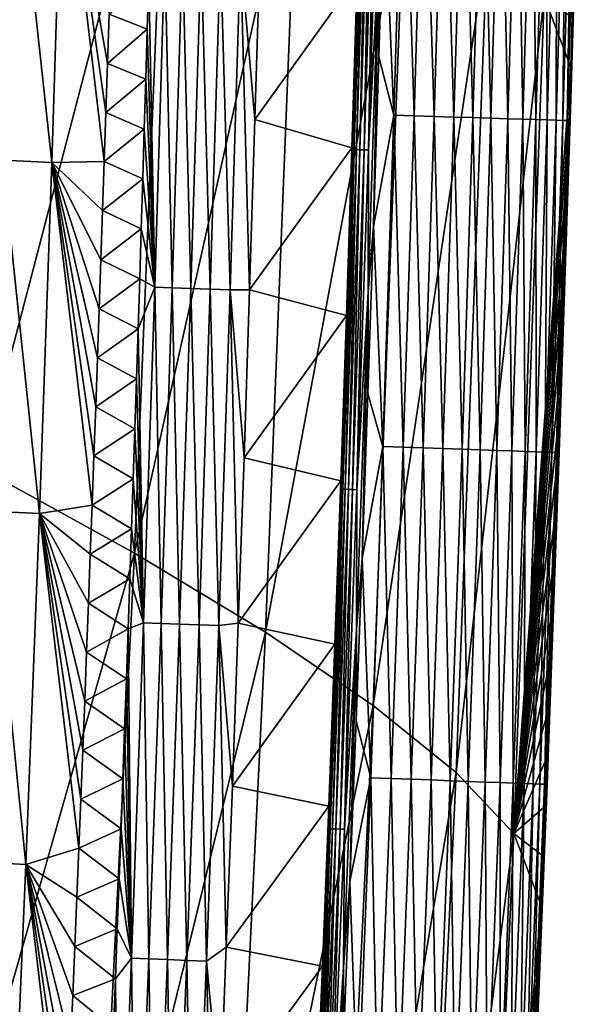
# Model space of a CAD drawing. Header units: millimetres. Extents: x -300 to 300, y -500 to 500.
# Tile 523 of 656: x 286 to 299, y -129 to -106. Entities that reach past the tile are written whole.
import ezdxf

# ---------------------------------------------------------------- set-up
doc = ezdxf.new("R2010")
doc.units = ezdxf.units.MM
doc.header["$LTSCALE"] = 81.481481
for name, color, linetype in [('19', 7, 'CONTINUOUS'), ('23', 7, 'CONTINUOUS'), ('26', 7, 'CONTINUOUS'), ('27', 7, 'CONTINUOUS'), ('29', 7, 'CONTINUOUS'), ('30', 7, 'CONTINUOUS'), ('32', 7, 'CONTINUOUS')]:
    doc.layers.add(name, color=color, linetype=linetype)

msp = doc.modelspace()

# ---------------------------------------------------------------- linework, layer by layer
at = {"layer": '19', "color": 7, "linetype": 'CONTINUOUS'}
for points in [[(284.787, -116.456, 30.752), (289.069, -100.074, 26.883), (285.539, -98.411, 30.694), (284.787, -116.456, 30.752)], [(288.323, -118.404, 26.936), (289.069, -100.074, 26.883), (284.787, -116.456, 30.752), (288.323, -118.404, 26.936)], [(288.323, -118.404, 26.936), (292.074, -101.628, 22.873), (289.069, -100.074, 26.883), (288.323, -118.404, 26.936)], [(291.335, -120.221, 22.919), (292.074, -101.628, 22.873), (288.323, -118.404, 26.936), (291.335, -120.221, 22.919)], [(291.335, -120.221, 22.919), (294.532, -103.07, 18.658), (292.074, -101.628, 22.873), (291.335, -120.221, 22.919)], [(293.805, -121.904, 18.696), (294.532, -103.07, 18.658), (291.335, -120.221, 22.919), (293.805, -121.904, 18.696)], [(293.805, -121.904, 18.696), (296.427, -104.397, 14.234), (294.532, -103.07, 18.658), (293.805, -121.904, 18.696)], [(295.713, -123.449, 14.262), (296.427, -104.397, 14.234), (293.805, -121.904, 18.696), (295.713, -123.449, 14.262)], [(295.713, -123.449, 14.262), (297.737, -105.607, 9.594), (296.427, -104.397, 14.234), (295.713, -123.449, 14.262)], [(297.04, -124.854, 9.613), (297.737, -105.607, 9.594), (295.713, -123.449, 14.262), (297.04, -124.854, 9.613)], [(297.737, -105.607, 9.594), (297.04, -124.854, 9.613), (298.352, -107.223, 5.537), (297.737, -105.607, 9.594)], [(298.387, -106.088, 5.535), (297.737, -105.607, 9.594), (298.352, -107.223, 5.537), (298.387, -106.088, 5.535)], [(298.352, -107.223, 5.537), (297.04, -124.854, 9.613), (298.316, -108.358, 5.539), (298.352, -107.223, 5.537)], [(298.316, -108.358, 5.539), (297.04, -124.854, 9.613), (298.28, -109.493, 5.541), (298.316, -108.358, 5.539)], [(298.28, -109.493, 5.541), (297.04, -124.854, 9.613), (298.243, -110.628, 5.543), (298.28, -109.493, 5.541)], [(298.243, -110.628, 5.543), (297.04, -124.854, 9.613), (298.205, -111.762, 5.545), (298.243, -110.628, 5.543)], [(298.205, -111.762, 5.545), (297.04, -124.854, 9.613), (298.167, -112.897, 5.548), (298.205, -111.762, 5.545)], [(298.167, -112.897, 5.548), (297.04, -124.854, 9.613), (298.129, -114.031, 5.55), (298.167, -112.897, 5.548)], [(298.129, -114.031, 5.55), (297.04, -124.854, 9.613), (298.09, -115.165, 5.552), (298.129, -114.031, 5.55)], [(298.09, -115.165, 5.552), (297.04, -124.854, 9.613), (298.05, -116.299, 5.554), (298.09, -115.165, 5.552)], [(298.05, -116.299, 5.554), (297.04, -124.854, 9.613), (298.01, -117.433, 5.557), (298.05, -116.299, 5.554)], [(283.886, -133.97, 30.82), (288.323, -118.404, 26.936), (284.787, -116.456, 30.752), (283.886, -133.97, 30.82)], [(298.01, -117.433, 5.557), (297.04, -124.854, 9.613), (297.97, -118.567, 5.559), (298.01, -117.433, 5.557)], [(287.427, -136.188, 26.997), (288.323, -118.404, 26.936), (283.886, -133.97, 30.82), (287.427, -136.188, 26.997)], [(287.427, -136.188, 26.997), (291.335, -120.221, 22.919), (288.323, -118.404, 26.936), (287.427, -136.188, 26.997)], [(297.97, -118.567, 5.559), (297.04, -124.854, 9.613), (297.928, -119.7, 5.561), (297.97, -118.567, 5.559)], [(297.928, -119.7, 5.561), (297.04, -124.854, 9.613), (297.886, -120.834, 5.564), (297.928, -119.7, 5.561)], [(290.448, -138.254, 22.972), (291.335, -120.221, 22.919), (287.427, -136.188, 26.997), (290.448, -138.254, 22.972)], [(290.448, -138.254, 22.972), (293.805, -121.904, 18.696), (291.335, -120.221, 22.919), (290.448, -138.254, 22.972)], [(297.886, -120.834, 5.564), (297.04, -124.854, 9.613), (297.844, -121.967, 5.566), (297.886, -120.834, 5.564)], [(292.93, -140.163, 18.74), (293.805, -121.904, 18.696), (290.448, -138.254, 22.972), (292.93, -140.163, 18.74)], [(292.93, -140.163, 18.74), (295.713, -123.449, 14.262), (293.805, -121.904, 18.696), (292.93, -140.163, 18.74)], [(297.844, -121.967, 5.566), (297.04, -124.854, 9.613), (297.801, -123.1, 5.568), (297.844, -121.967, 5.566)], [(297.801, -123.1, 5.568), (297.04, -124.854, 9.613), (297.758, -124.233, 5.571), (297.801, -123.1, 5.568)], [(294.854, -141.911, 14.295), (295.713, -123.449, 14.262), (292.93, -140.163, 18.74), (294.854, -141.911, 14.295)], [(294.854, -141.911, 14.295), (297.04, -124.854, 9.613), (295.713, -123.449, 14.262), (294.854, -141.911, 14.295)], [(297.758, -124.233, 5.571), (297.04, -124.854, 9.613), (297.713, -125.366, 5.573), (297.758, -124.233, 5.571)], [(296.201, -143.496, 9.634), (297.04, -124.854, 9.613), (294.854, -141.911, 14.295), (296.201, -143.496, 9.634)], [(297.04, -124.854, 9.613), (296.201, -143.496, 9.634), (297.669, -126.499, 5.576), (297.04, -124.854, 9.613)], [(297.713, -125.366, 5.573), (297.04, -124.854, 9.613), (297.669, -126.499, 5.576), (297.713, -125.366, 5.573)], [(297.669, -126.499, 5.576), (296.201, -143.496, 9.634), (297.623, -127.632, 5.578), (297.669, -126.499, 5.576)], [(297.623, -127.632, 5.578), (296.201, -143.496, 9.634), (297.578, -128.764, 5.581), (297.623, -127.632, 5.578)], [(297.578, -128.764, 5.581), (296.201, -143.496, 9.634), (297.531, -129.896, 5.583), (297.578, -128.764, 5.581)]]:
    msp.add_3dface(points, dxfattribs=at)
at = {"layer": '23', "color": 7, "linetype": 'CONTINUOUS'}
for points in [[(288.613, -106.349, 1.409), (287.734, -106.009, 2.139), (288.646, -105.2, 1.41), (288.613, -106.349, 1.409)], [(287.698, -107.138, 2.141), (287.734, -106.009, 2.139), (288.613, -106.349, 1.409), (287.698, -107.138, 2.141)], [(288.579, -107.498, 1.408), (287.698, -107.138, 2.141), (288.613, -106.349, 1.409), (288.579, -107.498, 1.408)], [(287.661, -108.267, 2.143), (287.698, -107.138, 2.141), (288.579, -107.498, 1.408), (287.661, -108.267, 2.143)], [(288.545, -108.647, 1.408), (287.661, -108.267, 2.143), (288.579, -107.498, 1.408), (288.545, -108.647, 1.408)], [(287.623, -109.396, 2.144), (287.661, -108.267, 2.143), (288.545, -108.647, 1.408), (287.623, -109.396, 2.144)], [(288.51, -109.796, 1.407), (287.623, -109.396, 2.144), (288.545, -108.647, 1.408), (288.51, -109.796, 1.407)], [(287.585, -110.525, 2.146), (287.623, -109.396, 2.144), (288.51, -109.796, 1.407), (287.585, -110.525, 2.146)], [(288.475, -110.945, 1.406), (287.585, -110.525, 2.146), (288.51, -109.796, 1.407), (288.475, -110.945, 1.406)], [(287.547, -111.654, 2.148), (287.585, -110.525, 2.146), (288.475, -110.945, 1.406), (287.547, -111.654, 2.148)], [(288.439, -112.095, 1.405), (287.547, -111.654, 2.148), (288.475, -110.945, 1.406), (288.439, -112.095, 1.405)], [(287.507, -112.782, 2.15), (287.547, -111.654, 2.148), (288.439, -112.095, 1.405), (287.507, -112.782, 2.15)], [(288.403, -113.244, 1.405), (287.507, -112.782, 2.15), (288.439, -112.095, 1.405), (288.403, -113.244, 1.405)], [(287.468, -113.911, 2.152), (287.507, -112.782, 2.15), (288.403, -113.244, 1.405), (287.468, -113.911, 2.152)], [(288.366, -114.394, 1.404), (287.468, -113.911, 2.152), (288.403, -113.244, 1.405), (288.366, -114.394, 1.404)], [(287.428, -115.039, 2.154), (287.468, -113.911, 2.152), (288.366, -114.394, 1.404), (287.428, -115.039, 2.154)], [(288.329, -115.543, 1.403), (287.428, -115.039, 2.154), (288.366, -114.394, 1.404), (288.329, -115.543, 1.403)], [(287.387, -116.168, 2.155), (287.428, -115.039, 2.154), (288.329, -115.543, 1.403), (287.387, -116.168, 2.155)], [(288.291, -116.693, 1.402), (287.387, -116.168, 2.155), (288.329, -115.543, 1.403), (288.291, -116.693, 1.402)], [(287.345, -117.296, 2.157), (287.387, -116.168, 2.155), (288.291, -116.693, 1.402), (287.345, -117.296, 2.157)], [(288.252, -117.843, 1.402), (287.345, -117.296, 2.157), (288.291, -116.693, 1.402), (288.252, -117.843, 1.402)], [(287.303, -118.424, 2.159), (287.345, -117.296, 2.157), (288.252, -117.843, 1.402), (287.303, -118.424, 2.159)], [(288.213, -118.993, 1.401), (287.303, -118.424, 2.159), (288.252, -117.843, 1.402), (288.213, -118.993, 1.401)], [(287.261, -119.553, 2.161), (287.303, -118.424, 2.159), (288.213, -118.993, 1.401), (287.261, -119.553, 2.161)], [(288.173, -120.143, 1.4), (287.261, -119.553, 2.161), (288.213, -118.993, 1.401), (288.173, -120.143, 1.4)], [(287.218, -120.681, 2.163), (287.261, -119.553, 2.161), (288.173, -120.143, 1.4), (287.218, -120.681, 2.163)], [(288.133, -121.294, 1.399), (287.218, -120.681, 2.163), (288.173, -120.143, 1.4), (288.133, -121.294, 1.399)], [(287.174, -121.809, 2.165), (287.218, -120.681, 2.163), (288.133, -121.294, 1.399), (287.174, -121.809, 2.165)], [(288.092, -122.444, 1.399), (287.174, -121.809, 2.165), (288.133, -121.294, 1.399), (288.092, -122.444, 1.399)], [(287.13, -122.937, 2.167), (287.174, -121.809, 2.165), (288.092, -122.444, 1.399), (287.13, -122.937, 2.167)], [(288.051, -123.595, 1.398), (287.13, -122.937, 2.167), (288.092, -122.444, 1.399), (288.051, -123.595, 1.398)], [(287.085, -124.065, 2.169), (287.13, -122.937, 2.167), (288.051, -123.595, 1.398), (287.085, -124.065, 2.169)], [(288.009, -124.745, 1.397), (287.085, -124.065, 2.169), (288.051, -123.595, 1.398), (288.009, -124.745, 1.397)], [(287.039, -125.192, 2.171), (287.085, -124.065, 2.169), (288.009, -124.745, 1.397), (287.039, -125.192, 2.171)], [(287.966, -125.896, 1.396), (287.039, -125.192, 2.171), (288.009, -124.745, 1.397), (287.966, -125.896, 1.396)], [(286.993, -126.32, 2.173), (287.039, -125.192, 2.171), (287.966, -125.896, 1.396), (286.993, -126.32, 2.173)], [(287.923, -127.047, 1.395), (286.993, -126.32, 2.173), (287.966, -125.896, 1.396), (287.923, -127.047, 1.395)], [(286.946, -127.448, 2.175), (286.993, -126.32, 2.173), (287.923, -127.047, 1.395), (286.946, -127.448, 2.175)], [(287.879, -128.197, 1.394), (286.946, -127.448, 2.175), (287.923, -127.047, 1.395), (287.879, -128.197, 1.394)], [(286.899, -128.575, 2.178), (286.946, -127.448, 2.175), (287.879, -128.197, 1.394), (286.899, -128.575, 2.178)], [(287.835, -129.348, 1.394), (286.899, -128.575, 2.178), (287.879, -128.197, 1.394), (287.835, -129.348, 1.394)], [(286.851, -129.703, 2.18), (286.899, -128.575, 2.178), (287.835, -129.348, 1.394), (286.851, -129.703, 2.18)]]:
    msp.add_3dface(points, dxfattribs=at)
at = {"layer": '26', "color": 7, "linetype": 'CONTINUOUS'}
for points in [[(285.54, -101.291, 4.402), (286.418, -109.415, 3.216), (285.282, -109.366, 4.406), (285.54, -101.291, 4.402)], [(286.675, -101.334, 3.207), (286.418, -109.415, 3.216), (285.54, -101.291, 4.402), (286.675, -101.334, 3.207)], [(286.675, -101.334, 3.207), (287.623, -109.396, 2.144), (286.418, -109.415, 3.216), (286.675, -101.334, 3.207)], [(287.734, -106.009, 2.139), (287.698, -107.138, 2.141), (286.675, -101.334, 3.207), (287.734, -106.009, 2.139)], [(287.698, -107.138, 2.141), (287.661, -108.267, 2.143), (286.675, -101.334, 3.207), (287.698, -107.138, 2.141)], [(287.661, -108.267, 2.143), (287.623, -109.396, 2.144), (286.675, -101.334, 3.207), (287.661, -108.267, 2.143)], [(285.282, -109.366, 4.406), (286.133, -117.492, 3.225), (284.997, -117.439, 4.411), (285.282, -109.366, 4.406)], [(286.418, -109.415, 3.216), (286.133, -117.492, 3.225), (285.282, -109.366, 4.406), (286.418, -109.415, 3.216)], [(286.418, -109.415, 3.216), (287.345, -117.296, 2.157), (286.133, -117.492, 3.225), (286.418, -109.415, 3.216)], [(287.623, -109.396, 2.144), (287.585, -110.525, 2.146), (286.418, -109.415, 3.216), (287.623, -109.396, 2.144)], [(287.585, -110.525, 2.146), (287.547, -111.654, 2.148), (286.418, -109.415, 3.216), (287.585, -110.525, 2.146)], [(287.547, -111.654, 2.148), (287.507, -112.782, 2.15), (286.418, -109.415, 3.216), (287.547, -111.654, 2.148)], [(287.507, -112.782, 2.15), (287.468, -113.911, 2.152), (286.418, -109.415, 3.216), (287.507, -112.782, 2.15)], [(287.468, -113.911, 2.152), (287.428, -115.039, 2.154), (286.418, -109.415, 3.216), (287.468, -113.911, 2.152)], [(287.428, -115.039, 2.154), (287.387, -116.168, 2.155), (286.418, -109.415, 3.216), (287.428, -115.039, 2.154)], [(287.387, -116.168, 2.155), (287.345, -117.296, 2.157), (286.418, -109.415, 3.216), (287.387, -116.168, 2.155)], [(287.345, -117.296, 2.157), (287.303, -118.424, 2.159), (286.133, -117.492, 3.225), (287.345, -117.296, 2.157)], [(284.997, -117.439, 4.411), (285.819, -125.565, 3.234), (284.682, -125.507, 4.416), (284.997, -117.439, 4.411)], [(286.133, -117.492, 3.225), (285.819, -125.565, 3.234), (284.997, -117.439, 4.411), (286.133, -117.492, 3.225)], [(286.133, -117.492, 3.225), (287.039, -125.192, 2.171), (285.819, -125.565, 3.234), (286.133, -117.492, 3.225)], [(287.303, -118.424, 2.159), (287.261, -119.553, 2.161), (286.133, -117.492, 3.225), (287.303, -118.424, 2.159)], [(287.261, -119.553, 2.161), (287.218, -120.681, 2.163), (286.133, -117.492, 3.225), (287.261, -119.553, 2.161)], [(287.218, -120.681, 2.163), (287.174, -121.809, 2.165), (286.133, -117.492, 3.225), (287.218, -120.681, 2.163)], [(287.174, -121.809, 2.165), (287.13, -122.937, 2.167), (286.133, -117.492, 3.225), (287.174, -121.809, 2.165)], [(287.13, -122.937, 2.167), (287.085, -124.065, 2.169), (286.133, -117.492, 3.225), (287.13, -122.937, 2.167)], [(287.085, -124.065, 2.169), (287.039, -125.192, 2.171), (286.133, -117.492, 3.225), (287.085, -124.065, 2.169)], [(287.039, -125.192, 2.171), (286.993, -126.32, 2.173), (285.819, -125.565, 3.234), (287.039, -125.192, 2.171)], [(285.819, -125.565, 3.234), (285.473, -133.634, 3.244), (284.682, -125.507, 4.416), (285.819, -125.565, 3.234)], [(285.819, -125.565, 3.234), (286.703, -133.085, 2.186), (285.473, -133.634, 3.244), (285.819, -125.565, 3.234)], [(286.993, -126.32, 2.173), (286.946, -127.448, 2.175), (285.819, -125.565, 3.234), (286.993, -126.32, 2.173)], [(286.946, -127.448, 2.175), (286.899, -128.575, 2.178), (285.819, -125.565, 3.234), (286.946, -127.448, 2.175)], [(286.899, -128.575, 2.178), (286.851, -129.703, 2.18), (285.819, -125.565, 3.234), (286.899, -128.575, 2.178)], [(286.851, -129.703, 2.18), (286.802, -130.83, 2.182), (285.819, -125.565, 3.234), (286.851, -129.703, 2.18)], [(286.802, -130.83, 2.182), (286.753, -131.958, 2.184), (285.819, -125.565, 3.234), (286.802, -130.83, 2.182)], [(286.753, -131.958, 2.184), (286.703, -133.085, 2.186), (285.819, -125.565, 3.234), (286.753, -131.958, 2.184)]]:
    msp.add_3dface(points, dxfattribs=at)
at = {"layer": '27', "color": 7, "linetype": 'CONTINUOUS'}
for points in [[(294.284, -108.327, 0.089), (294.061, -103.025, 0.031), (294.512, -100.704, 0.089), (294.284, -108.327, 0.089)], [(294.284, -108.327, 0.089), (294.512, -100.704, 0.089), (294.747, -108.342, 0.201), (294.284, -108.327, 0.089)], [(294.747, -108.342, 0.201), (294.512, -100.704, 0.089), (294.974, -100.717, 0.2), (294.747, -108.342, 0.201)], [(294.747, -108.342, 0.201), (294.974, -100.717, 0.2), (295.209, -108.357, 0.361), (294.747, -108.342, 0.201)], [(295.209, -108.357, 0.361), (294.974, -100.717, 0.2), (295.436, -100.73, 0.36), (295.209, -108.357, 0.361)], [(295.209, -108.357, 0.361), (295.436, -100.73, 0.36), (295.663, -108.371, 0.571), (295.209, -108.357, 0.361)], [(295.663, -108.371, 0.571), (295.436, -100.73, 0.36), (295.89, -100.744, 0.569), (295.663, -108.371, 0.571)], [(295.663, -108.371, 0.571), (295.89, -100.744, 0.569), (296.102, -108.385, 0.83), (295.663, -108.371, 0.571)], [(296.102, -108.385, 0.83), (295.89, -100.744, 0.569), (296.328, -100.756, 0.828), (296.102, -108.385, 0.83)], [(296.102, -108.385, 0.83), (296.328, -100.756, 0.828), (296.517, -108.398, 1.137), (296.102, -108.385, 0.83)], [(296.517, -108.398, 1.137), (296.328, -100.756, 0.828), (296.743, -100.768, 1.134), (296.517, -108.398, 1.137)], [(296.517, -108.398, 1.137), (296.743, -100.768, 1.134), (296.902, -108.411, 1.488), (296.517, -108.398, 1.137)], [(296.902, -108.411, 1.488), (296.743, -100.768, 1.134), (297.127, -100.779, 1.484), (296.902, -108.411, 1.488)], [(296.902, -108.411, 1.488), (297.127, -100.779, 1.484), (297.248, -108.422, 1.879), (296.902, -108.411, 1.488)], [(297.248, -108.422, 1.879), (297.127, -100.779, 1.484), (297.473, -100.789, 1.873), (297.248, -108.422, 1.879)], [(297.248, -108.422, 1.879), (297.473, -100.789, 1.873), (297.551, -108.431, 2.302), (297.248, -108.422, 1.879)], [(297.551, -108.431, 2.302), (297.473, -100.789, 1.873), (297.777, -100.798, 2.295), (297.551, -108.431, 2.302)], [(297.551, -108.431, 2.302), (297.777, -100.798, 2.295), (297.807, -108.439, 2.75), (297.551, -108.431, 2.302)], [(297.807, -108.439, 2.75), (297.777, -100.798, 2.295), (298.033, -100.805, 2.742), (297.807, -108.439, 2.75)], [(297.807, -108.439, 2.75), (298.033, -100.805, 2.742), (298.013, -108.446, 3.216), (297.807, -108.439, 2.75)], [(298.013, -108.446, 3.216), (298.033, -100.805, 2.742), (298.239, -100.811, 3.206), (298.013, -108.446, 3.216)], [(298.013, -108.446, 3.216), (298.239, -100.811, 3.206), (298.167, -108.45, 3.691), (298.013, -108.446, 3.216)], [(298.167, -108.45, 3.691), (298.239, -100.811, 3.206), (298.394, -100.815, 3.68), (298.167, -108.45, 3.691)], [(298.167, -108.45, 3.691), (298.394, -100.815, 3.68), (298.272, -108.454, 4.168), (298.167, -108.45, 3.691)], [(298.272, -108.454, 4.168), (298.394, -100.815, 3.68), (298.5, -100.818, 4.156), (298.272, -108.454, 4.168)], [(298.272, -108.454, 4.168), (298.5, -100.818, 4.156), (298.329, -108.455, 4.639), (298.272, -108.454, 4.168)], [(298.352, -107.223, 5.537), (298.316, -108.358, 5.539), (298.571, -100.82, 5.086), (298.352, -107.223, 5.537)], [(298.571, -100.82, 5.086), (298.316, -108.358, 5.539), (298.341, -108.455, 5.099), (298.571, -100.82, 5.086)], [(298.329, -108.455, 4.639), (298.5, -100.818, 4.156), (298.558, -100.82, 4.627), (298.329, -108.455, 4.639)], [(298.341, -108.455, 5.099), (298.329, -108.455, 4.639), (298.558, -100.82, 4.627), (298.341, -108.455, 5.099)], [(298.571, -100.82, 5.086), (298.341, -108.455, 5.099), (298.558, -100.82, 4.627), (298.571, -100.82, 5.086)], [(298.387, -106.088, 5.535), (298.352, -107.223, 5.537), (298.571, -100.82, 5.086), (298.387, -106.088, 5.535)], [(293.941, -106.985, 0.031), (294.061, -103.025, 0.031), (294.284, -108.327, 0.089), (293.941, -106.985, 0.031)], [(293.816, -110.886, 0.031), (293.941, -106.985, 0.031), (294.284, -108.327, 0.089), (293.816, -110.886, 0.031)], [(294.032, -115.948, 0.089), (293.816, -110.886, 0.031), (294.284, -108.327, 0.089), (294.032, -115.948, 0.089)], [(294.032, -115.948, 0.089), (294.284, -108.327, 0.089), (294.495, -115.965, 0.201), (294.032, -115.948, 0.089)], [(294.495, -115.965, 0.201), (294.284, -108.327, 0.089), (294.747, -108.342, 0.201), (294.495, -115.965, 0.201)], [(294.495, -115.965, 0.201), (294.747, -108.342, 0.201), (294.958, -115.981, 0.362), (294.495, -115.965, 0.201)], [(294.958, -115.981, 0.362), (294.747, -108.342, 0.201), (295.209, -108.357, 0.361), (294.958, -115.981, 0.362)], [(294.958, -115.981, 0.362), (295.209, -108.357, 0.361), (295.413, -115.997, 0.573), (294.958, -115.981, 0.362)], [(295.413, -115.997, 0.573), (295.209, -108.357, 0.361), (295.663, -108.371, 0.571), (295.413, -115.997, 0.573)], [(295.413, -115.997, 0.573), (295.663, -108.371, 0.571), (295.853, -116.012, 0.833), (295.413, -115.997, 0.573)], [(295.853, -116.012, 0.833), (295.663, -108.371, 0.571), (296.102, -108.385, 0.83), (295.853, -116.012, 0.833)], [(295.853, -116.012, 0.833), (296.102, -108.385, 0.83), (296.268, -116.027, 1.141), (295.853, -116.012, 0.833)], [(296.268, -116.027, 1.141), (296.102, -108.385, 0.83), (296.517, -108.398, 1.137), (296.268, -116.027, 1.141)], [(296.268, -116.027, 1.141), (296.517, -108.398, 1.137), (296.653, -116.041, 1.493), (296.268, -116.027, 1.141)], [(296.653, -116.041, 1.493), (296.517, -108.398, 1.137), (296.902, -108.411, 1.488), (296.653, -116.041, 1.493)], [(296.653, -116.041, 1.493), (296.902, -108.411, 1.488), (297, -116.053, 1.885), (296.653, -116.041, 1.493)], [(297, -116.053, 1.885), (296.902, -108.411, 1.488), (297.248, -108.422, 1.879), (297, -116.053, 1.885)], [(297, -116.053, 1.885), (297.248, -108.422, 1.879), (297.303, -116.063, 2.309), (297, -116.053, 1.885)], [(297.303, -116.063, 2.309), (297.248, -108.422, 1.879), (297.551, -108.431, 2.302), (297.303, -116.063, 2.309)], [(297.303, -116.063, 2.309), (297.551, -108.431, 2.302), (297.558, -116.072, 2.759), (297.303, -116.063, 2.309)], [(297.558, -116.072, 2.759), (297.551, -108.431, 2.302), (297.807, -108.439, 2.75), (297.558, -116.072, 2.759)], [(297.558, -116.072, 2.759), (297.807, -108.439, 2.75), (297.763, -116.079, 3.226), (297.558, -116.072, 2.759)], [(297.763, -116.079, 3.226), (297.807, -108.439, 2.75), (298.013, -108.446, 3.216), (297.763, -116.079, 3.226)], [(297.763, -116.079, 3.226), (298.013, -108.446, 3.216), (297.917, -116.084, 3.702), (297.763, -116.079, 3.226)], [(297.917, -116.084, 3.702), (298.013, -108.446, 3.216), (298.167, -108.45, 3.691), (297.917, -116.084, 3.702)], [(297.917, -116.084, 3.702), (298.167, -108.45, 3.691), (298.021, -116.088, 4.18), (297.917, -116.084, 3.702)], [(298.021, -116.088, 4.18), (298.167, -108.45, 3.691), (298.272, -108.454, 4.168), (298.021, -116.088, 4.18)], [(298.021, -116.088, 4.18), (298.272, -108.454, 4.168), (298.076, -116.089, 4.652), (298.021, -116.088, 4.18)], [(298.076, -116.089, 4.652), (298.272, -108.454, 4.168), (298.329, -108.455, 4.639), (298.076, -116.089, 4.652)], [(298.087, -116.09, 5.113), (298.076, -116.089, 4.652), (298.329, -108.455, 4.639), (298.087, -116.09, 5.113)], [(298.341, -108.455, 5.099), (298.09, -115.165, 5.552), (298.087, -116.09, 5.113), (298.341, -108.455, 5.099)], [(298.341, -108.455, 5.099), (298.087, -116.09, 5.113), (298.329, -108.455, 4.639), (298.341, -108.455, 5.099)], [(298.129, -114.031, 5.55), (298.09, -115.165, 5.552), (298.341, -108.455, 5.099), (298.129, -114.031, 5.55)], [(298.167, -112.897, 5.548), (298.129, -114.031, 5.55), (298.341, -108.455, 5.099), (298.167, -112.897, 5.548)], [(298.205, -111.762, 5.545), (298.167, -112.897, 5.548), (298.341, -108.455, 5.099), (298.205, -111.762, 5.545)], [(298.243, -110.628, 5.543), (298.205, -111.762, 5.545), (298.341, -108.455, 5.099), (298.243, -110.628, 5.543)], [(298.28, -109.493, 5.541), (298.243, -110.628, 5.543), (298.341, -108.455, 5.099), (298.28, -109.493, 5.541)], [(298.316, -108.358, 5.539), (298.28, -109.493, 5.541), (298.341, -108.455, 5.099), (298.316, -108.358, 5.539)], [(293.688, -114.731, 0.031), (293.816, -110.886, 0.031), (294.032, -115.948, 0.089), (293.688, -114.731, 0.031)], [(293.555, -118.523, 0.031), (293.688, -114.731, 0.031), (294.032, -115.948, 0.089), (293.555, -118.523, 0.031)], [(298.09, -115.165, 5.552), (298.05, -116.299, 5.554), (298.087, -116.09, 5.113), (298.09, -115.165, 5.552)], [(293.756, -123.568, 0.09), (293.555, -118.523, 0.031), (294.032, -115.948, 0.089), (293.756, -123.568, 0.09)], [(293.756, -123.568, 0.09), (294.032, -115.948, 0.089), (294.219, -123.586, 0.202), (293.756, -123.568, 0.09)], [(294.219, -123.586, 0.202), (294.032, -115.948, 0.089), (294.495, -115.965, 0.201), (294.219, -123.586, 0.202)], [(294.219, -123.586, 0.202), (294.495, -115.965, 0.201), (294.683, -123.604, 0.363), (294.219, -123.586, 0.202)], [(294.683, -123.604, 0.363), (294.495, -115.965, 0.201), (294.958, -115.981, 0.362), (294.683, -123.604, 0.363)], [(294.683, -123.604, 0.363), (294.958, -115.981, 0.362), (295.139, -123.621, 0.575), (294.683, -123.604, 0.363)], [(295.139, -123.621, 0.575), (294.958, -115.981, 0.362), (295.413, -115.997, 0.573), (295.139, -123.621, 0.575)], [(295.139, -123.621, 0.575), (295.413, -115.997, 0.573), (295.579, -123.638, 0.836), (295.139, -123.621, 0.575)], [(295.579, -123.638, 0.836), (295.413, -115.997, 0.573), (295.853, -116.012, 0.833), (295.579, -123.638, 0.836)], [(295.579, -123.638, 0.836), (295.853, -116.012, 0.833), (295.995, -123.654, 1.145), (295.579, -123.638, 0.836)], [(295.995, -123.654, 1.145), (295.853, -116.012, 0.833), (296.268, -116.027, 1.141), (295.995, -123.654, 1.145)], [(295.995, -123.654, 1.145), (296.268, -116.027, 1.141), (296.38, -123.669, 1.499), (295.995, -123.654, 1.145)], [(296.38, -123.669, 1.499), (296.268, -116.027, 1.141), (296.653, -116.041, 1.493), (296.38, -123.669, 1.499)], [(296.38, -123.669, 1.499), (296.653, -116.041, 1.493), (296.726, -123.682, 1.891), (296.38, -123.669, 1.499)], [(296.726, -123.682, 1.891), (296.653, -116.041, 1.493), (297, -116.053, 1.885), (296.726, -123.682, 1.891)], [(296.726, -123.682, 1.891), (297, -116.053, 1.885), (297.029, -123.694, 2.317), (296.726, -123.682, 1.891)], [(297.029, -123.694, 2.317), (297, -116.053, 1.885), (297.303, -116.063, 2.309), (297.029, -123.694, 2.317)], [(297.029, -123.694, 2.317), (297.303, -116.063, 2.309), (297.284, -123.703, 2.768), (297.029, -123.694, 2.317)], [(297.284, -123.703, 2.768), (297.303, -116.063, 2.309), (297.558, -116.072, 2.759), (297.284, -123.703, 2.768)], [(297.284, -123.703, 2.768), (297.558, -116.072, 2.759), (297.489, -123.711, 3.237), (297.284, -123.703, 2.768)], [(297.489, -123.711, 3.237), (297.558, -116.072, 2.759), (297.763, -116.079, 3.226), (297.489, -123.711, 3.237)], [(297.489, -123.711, 3.237), (297.763, -116.079, 3.226), (297.642, -123.717, 3.715), (297.489, -123.711, 3.237)], [(297.642, -123.717, 3.715), (297.763, -116.079, 3.226), (297.917, -116.084, 3.702), (297.642, -123.717, 3.715)], [(297.642, -123.717, 3.715), (297.917, -116.084, 3.702), (297.744, -123.72, 4.194), (297.642, -123.717, 3.715)], [(297.744, -123.72, 4.194), (297.917, -116.084, 3.702), (298.021, -116.088, 4.18), (297.744, -123.72, 4.194)], [(297.744, -123.72, 4.194), (298.021, -116.088, 4.18), (297.799, -123.722, 4.667), (297.744, -123.72, 4.194)], [(297.799, -123.722, 4.667), (298.021, -116.088, 4.18), (298.076, -116.089, 4.652), (297.799, -123.722, 4.667)], [(297.808, -123.722, 5.128), (297.799, -123.722, 4.667), (298.076, -116.089, 4.652), (297.808, -123.722, 5.128)], [(297.844, -121.967, 5.566), (297.801, -123.1, 5.568), (298.087, -116.09, 5.113), (297.844, -121.967, 5.566)], [(298.087, -116.09, 5.113), (297.801, -123.1, 5.568), (297.808, -123.722, 5.128), (298.087, -116.09, 5.113)], [(298.087, -116.09, 5.113), (297.808, -123.722, 5.128), (298.076, -116.089, 4.652), (298.087, -116.09, 5.113)], [(297.886, -120.834, 5.564), (297.844, -121.967, 5.566), (298.087, -116.09, 5.113), (297.886, -120.834, 5.564)], [(297.928, -119.7, 5.561), (297.886, -120.834, 5.564), (298.087, -116.09, 5.113), (297.928, -119.7, 5.561)], [(297.97, -118.567, 5.559), (297.928, -119.7, 5.561), (298.087, -116.09, 5.113), (297.97, -118.567, 5.559)], [(298.01, -117.433, 5.557), (297.97, -118.567, 5.559), (298.087, -116.09, 5.113), (298.01, -117.433, 5.557)], [(298.05, -116.299, 5.554), (298.01, -117.433, 5.557), (298.087, -116.09, 5.113), (298.05, -116.299, 5.554)], [(293.417, -122.264, 0.031), (293.555, -118.523, 0.031), (293.756, -123.568, 0.09), (293.417, -122.264, 0.031)], [(293.275, -125.957, 0.031), (293.417, -122.264, 0.031), (293.756, -123.568, 0.09), (293.275, -125.957, 0.031)], [(297.801, -123.1, 5.568), (297.758, -124.233, 5.571), (297.808, -123.722, 5.128), (297.801, -123.1, 5.568)], [(293.453, -131.185, 0.09), (293.275, -125.957, 0.031), (293.756, -123.568, 0.09), (293.453, -131.185, 0.09)], [(293.453, -131.185, 0.09), (293.756, -123.568, 0.09), (293.917, -131.205, 0.203), (293.453, -131.185, 0.09)], [(293.917, -131.205, 0.203), (293.756, -123.568, 0.09), (294.219, -123.586, 0.202), (293.917, -131.205, 0.203)], [(293.917, -131.205, 0.203), (294.219, -123.586, 0.202), (294.382, -131.224, 0.365), (293.917, -131.205, 0.203)], [(294.382, -131.224, 0.365), (294.219, -123.586, 0.202), (294.683, -123.604, 0.363), (294.382, -131.224, 0.365)], [(294.382, -131.224, 0.365), (294.683, -123.604, 0.363), (294.838, -131.243, 0.577), (294.382, -131.224, 0.365)], [(294.838, -131.243, 0.577), (294.683, -123.604, 0.363), (295.139, -123.621, 0.575), (294.838, -131.243, 0.577)], [(294.838, -131.243, 0.577), (295.139, -123.621, 0.575), (295.279, -131.262, 0.839), (294.838, -131.243, 0.577)], [(295.279, -131.262, 0.839), (295.139, -123.621, 0.575), (295.579, -123.638, 0.836), (295.279, -131.262, 0.839)], [(295.279, -131.262, 0.839), (295.579, -123.638, 0.836), (295.695, -131.279, 1.149), (295.279, -131.262, 0.839)], [(295.695, -131.279, 1.149), (295.579, -123.638, 0.836), (295.995, -123.654, 1.145), (295.695, -131.279, 1.149)], [(295.695, -131.279, 1.149), (295.995, -123.654, 1.145), (296.08, -131.295, 1.504), (295.695, -131.279, 1.149)], [(296.08, -131.295, 1.504), (295.995, -123.654, 1.145), (296.38, -123.669, 1.499), (296.08, -131.295, 1.504)], [(296.08, -131.295, 1.504), (296.38, -123.669, 1.499), (296.427, -131.31, 1.899), (296.08, -131.295, 1.504)], [(296.427, -131.31, 1.899), (296.38, -123.669, 1.499), (296.726, -123.682, 1.891), (296.427, -131.31, 1.899)], [(296.427, -131.31, 1.899), (296.726, -123.682, 1.891), (296.73, -131.322, 2.326), (296.427, -131.31, 1.899)], [(296.73, -131.322, 2.326), (296.726, -123.682, 1.891), (297.029, -123.694, 2.317), (296.73, -131.322, 2.326)], [(296.73, -131.322, 2.326), (297.029, -123.694, 2.317), (296.984, -131.333, 2.779), (296.73, -131.322, 2.326)], [(296.984, -131.333, 2.779), (297.029, -123.694, 2.317), (297.284, -123.703, 2.768), (296.984, -131.333, 2.779)], [(296.984, -131.333, 2.779), (297.284, -123.703, 2.768), (297.188, -131.341, 3.249), (296.984, -131.333, 2.779)], [(297.188, -131.341, 3.249), (297.284, -123.703, 2.768), (297.489, -123.711, 3.237), (297.188, -131.341, 3.249)], [(297.188, -131.341, 3.249), (297.489, -123.711, 3.237), (297.34, -131.347, 3.728), (297.188, -131.341, 3.249)], [(297.34, -131.347, 3.728), (297.489, -123.711, 3.237), (297.642, -123.717, 3.715), (297.34, -131.347, 3.728)], [(297.34, -131.347, 3.728), (297.642, -123.717, 3.715), (297.442, -131.352, 4.208), (297.34, -131.347, 3.728)], [(297.442, -131.352, 4.208), (297.642, -123.717, 3.715), (297.744, -123.72, 4.194), (297.442, -131.352, 4.208)], [(297.442, -131.352, 4.208), (297.744, -123.72, 4.194), (297.495, -131.354, 4.682), (297.442, -131.352, 4.208)], [(297.531, -129.896, 5.583), (297.484, -131.029, 5.586), (297.808, -123.722, 5.128), (297.531, -129.896, 5.583)], [(297.808, -123.722, 5.128), (297.484, -131.029, 5.586), (297.503, -131.354, 5.145), (297.808, -123.722, 5.128)], [(297.495, -131.354, 4.682), (297.744, -123.72, 4.194), (297.799, -123.722, 4.667), (297.495, -131.354, 4.682)], [(297.503, -131.354, 5.145), (297.495, -131.354, 4.682), (297.799, -123.722, 4.667), (297.503, -131.354, 5.145)], [(297.808, -123.722, 5.128), (297.503, -131.354, 5.145), (297.799, -123.722, 4.667), (297.808, -123.722, 5.128)], [(297.578, -128.764, 5.581), (297.531, -129.896, 5.583), (297.808, -123.722, 5.128), (297.578, -128.764, 5.581)], [(297.623, -127.632, 5.578), (297.578, -128.764, 5.581), (297.808, -123.722, 5.128), (297.623, -127.632, 5.578)], [(297.669, -126.499, 5.576), (297.623, -127.632, 5.578), (297.808, -123.722, 5.128), (297.669, -126.499, 5.576)], [(297.713, -125.366, 5.573), (297.669, -126.499, 5.576), (297.808, -123.722, 5.128), (297.713, -125.366, 5.573)], [(297.758, -124.233, 5.571), (297.713, -125.366, 5.573), (297.808, -123.722, 5.128), (297.758, -124.233, 5.571)], [(293.129, -129.604, 0.031), (293.275, -125.957, 0.031), (293.453, -131.185, 0.09), (293.129, -129.604, 0.031)]]:
    msp.add_3dface(points, dxfattribs=at)
at = {"layer": '29', "color": 7, "linetype": 'CONTINUOUS'}
for points in [[(291.09, -108.431, 0.5), (291.209, -104.451, 0.5), (293.442, -105.148, 0.5), (291.09, -108.431, 0.5)], [(293.32, -109.078, 0.5), (291.09, -108.431, 0.5), (293.442, -105.148, 0.5), (293.32, -109.078, 0.5)], [(290.967, -112.349, 0.5), (291.09, -108.431, 0.5), (293.32, -109.078, 0.5), (290.967, -112.349, 0.5)], [(293.194, -112.937, 0.5), (290.967, -112.349, 0.5), (293.32, -109.078, 0.5), (293.194, -112.937, 0.5)], [(290.839, -116.209, 0.5), (290.967, -112.349, 0.5), (293.194, -112.937, 0.5), (290.839, -116.209, 0.5)], [(293.063, -116.74, 0.5), (290.839, -116.209, 0.5), (293.194, -112.937, 0.5), (293.063, -116.74, 0.5)], [(290.707, -120.013, 0.5), (290.839, -116.209, 0.5), (293.063, -116.74, 0.5), (290.707, -120.013, 0.5)], [(292.928, -120.499, 0.5), (290.707, -120.013, 0.5), (293.063, -116.74, 0.5), (292.928, -120.499, 0.5)], [(290.571, -123.765, 0.5), (290.707, -120.013, 0.5), (292.928, -120.499, 0.5), (290.571, -123.765, 0.5)], [(292.787, -124.22, 0.5), (290.571, -123.765, 0.5), (292.928, -120.499, 0.5), (292.787, -124.22, 0.5)], [(290.431, -127.468, 0.5), (290.571, -123.765, 0.5), (292.787, -124.22, 0.5), (290.431, -127.468, 0.5)], [(292.643, -127.902, 0.5), (290.431, -127.468, 0.5), (292.787, -124.22, 0.5), (292.643, -127.902, 0.5)], [(290.286, -131.123, 0.5), (290.431, -127.468, 0.5), (292.643, -127.902, 0.5), (290.286, -131.123, 0.5)], [(292.493, -131.538, 0.5), (290.286, -131.123, 0.5), (292.643, -127.902, 0.5), (292.493, -131.538, 0.5)]]:
    msp.add_3dface(points, dxfattribs=at)
at = {"layer": '30', "color": 7, "linetype": 'CONTINUOUS'}
for points in [[(293.333, -109.117, 0.404), (293.442, -105.148, 0.5), (293.571, -101.303, 0.404), (293.333, -109.117, 0.404)], [(293.333, -109.117, 0.404), (293.571, -101.303, 0.404), (293.369, -109.118, 0.307), (293.333, -109.117, 0.404)], [(293.369, -109.118, 0.307), (293.571, -101.303, 0.404), (293.607, -101.305, 0.307), (293.369, -109.118, 0.307)], [(293.369, -109.118, 0.307), (293.607, -101.305, 0.307), (293.427, -109.12, 0.216), (293.369, -109.118, 0.307)], [(293.427, -109.12, 0.216), (293.607, -101.305, 0.307), (293.664, -101.306, 0.216), (293.427, -109.12, 0.216)], [(293.427, -109.12, 0.216), (293.664, -101.306, 0.216), (293.505, -109.123, 0.138), (293.427, -109.12, 0.216)], [(293.505, -109.123, 0.138), (293.664, -101.306, 0.216), (293.742, -101.308, 0.138), (293.505, -109.123, 0.138)], [(293.505, -109.123, 0.138), (293.742, -101.308, 0.138), (293.598, -109.126, 0.079), (293.505, -109.123, 0.138)], [(293.598, -109.126, 0.079), (293.742, -101.308, 0.138), (293.835, -101.311, 0.079), (293.598, -109.126, 0.079)], [(293.598, -109.126, 0.079), (293.835, -101.311, 0.079), (293.698, -109.129, 0.042), (293.598, -109.126, 0.079)], [(293.698, -109.129, 0.042), (293.835, -101.311, 0.079), (293.936, -101.314, 0.042), (293.698, -109.129, 0.042)], [(293.698, -109.129, 0.042), (293.936, -101.314, 0.042), (293.939, -104.622, 0.028), (293.698, -109.129, 0.042)], [(294.061, -103.025, 0.031), (293.941, -106.985, 0.031), (293.939, -104.622, 0.028), (294.061, -103.025, 0.031)], [(293.816, -110.886, 0.031), (293.693, -112.392, 0.028), (293.939, -104.622, 0.028), (293.816, -110.886, 0.031)], [(293.693, -112.392, 0.028), (293.698, -109.129, 0.042), (293.939, -104.622, 0.028), (293.693, -112.392, 0.028)], [(293.941, -106.985, 0.031), (293.816, -110.886, 0.031), (293.939, -104.622, 0.028), (293.941, -106.985, 0.031)], [(293.32, -109.078, 0.5), (293.442, -105.148, 0.5), (293.333, -109.117, 0.404), (293.32, -109.078, 0.5)], [(293.071, -116.93, 0.404), (293.194, -112.937, 0.5), (293.333, -109.117, 0.404), (293.071, -116.93, 0.404)], [(293.071, -116.93, 0.404), (293.333, -109.117, 0.404), (293.107, -116.931, 0.307), (293.071, -116.93, 0.404)], [(293.107, -116.931, 0.307), (293.333, -109.117, 0.404), (293.369, -109.118, 0.307), (293.107, -116.931, 0.307)], [(293.107, -116.931, 0.307), (293.369, -109.118, 0.307), (293.165, -116.933, 0.216), (293.107, -116.931, 0.307)], [(293.165, -116.933, 0.216), (293.369, -109.118, 0.307), (293.427, -109.12, 0.216), (293.165, -116.933, 0.216)], [(293.165, -116.933, 0.216), (293.427, -109.12, 0.216), (293.242, -116.936, 0.138), (293.165, -116.933, 0.216)], [(293.194, -112.937, 0.5), (293.32, -109.078, 0.5), (293.333, -109.117, 0.404), (293.194, -112.937, 0.5)], [(293.242, -116.936, 0.138), (293.427, -109.12, 0.216), (293.505, -109.123, 0.138), (293.242, -116.936, 0.138)], [(293.242, -116.936, 0.138), (293.505, -109.123, 0.138), (293.335, -116.939, 0.079), (293.242, -116.936, 0.138)], [(293.335, -116.939, 0.079), (293.505, -109.123, 0.138), (293.598, -109.126, 0.079), (293.335, -116.939, 0.079)], [(293.335, -116.939, 0.079), (293.598, -109.126, 0.079), (293.436, -116.943, 0.042), (293.335, -116.939, 0.079)], [(293.436, -116.943, 0.042), (293.598, -109.126, 0.079), (293.698, -109.129, 0.042), (293.436, -116.943, 0.042)], [(293.436, -116.943, 0.042), (293.698, -109.129, 0.042), (293.693, -112.392, 0.028), (293.436, -116.943, 0.042)], [(293.816, -110.886, 0.031), (293.688, -114.731, 0.031), (293.693, -112.392, 0.028), (293.816, -110.886, 0.031)], [(293.555, -118.523, 0.031), (293.421, -120.161, 0.028), (293.693, -112.392, 0.028), (293.555, -118.523, 0.031)], [(293.421, -120.161, 0.028), (293.436, -116.943, 0.042), (293.693, -112.392, 0.028), (293.421, -120.161, 0.028)], [(293.688, -114.731, 0.031), (293.555, -118.523, 0.031), (293.693, -112.392, 0.028), (293.688, -114.731, 0.031)], [(293.063, -116.74, 0.5), (293.194, -112.937, 0.5), (293.071, -116.93, 0.404), (293.063, -116.74, 0.5)], [(292.928, -120.499, 0.5), (293.063, -116.74, 0.5), (293.071, -116.93, 0.404), (292.928, -120.499, 0.5)], [(292.782, -124.742, 0.404), (292.928, -120.499, 0.5), (293.071, -116.93, 0.404), (292.782, -124.742, 0.404)], [(292.782, -124.742, 0.404), (293.071, -116.93, 0.404), (292.818, -124.743, 0.307), (292.782, -124.742, 0.404)], [(292.818, -124.743, 0.307), (293.071, -116.93, 0.404), (293.107, -116.931, 0.307), (292.818, -124.743, 0.307)], [(292.818, -124.743, 0.307), (293.107, -116.931, 0.307), (292.876, -124.745, 0.216), (292.818, -124.743, 0.307)], [(292.876, -124.745, 0.216), (293.107, -116.931, 0.307), (293.165, -116.933, 0.216), (292.876, -124.745, 0.216)], [(292.876, -124.745, 0.216), (293.165, -116.933, 0.216), (292.953, -124.748, 0.138), (292.876, -124.745, 0.216)], [(292.953, -124.748, 0.138), (293.165, -116.933, 0.216), (293.242, -116.936, 0.138), (292.953, -124.748, 0.138)], [(292.953, -124.748, 0.138), (293.242, -116.936, 0.138), (293.046, -124.752, 0.079), (292.953, -124.748, 0.138)], [(293.046, -124.752, 0.079), (293.242, -116.936, 0.138), (293.335, -116.939, 0.079), (293.046, -124.752, 0.079)], [(293.046, -124.752, 0.079), (293.335, -116.939, 0.079), (293.147, -124.756, 0.042), (293.046, -124.752, 0.079)], [(293.147, -124.756, 0.042), (293.335, -116.939, 0.079), (293.436, -116.943, 0.042), (293.147, -124.756, 0.042)], [(293.147, -124.756, 0.042), (293.436, -116.943, 0.042), (293.421, -120.161, 0.028), (293.147, -124.756, 0.042)], [(293.555, -118.523, 0.031), (293.417, -122.264, 0.031), (293.421, -120.161, 0.028), (293.555, -118.523, 0.031)], [(293.275, -125.957, 0.031), (293.123, -127.929, 0.028), (293.421, -120.161, 0.028), (293.275, -125.957, 0.031)], [(293.123, -127.929, 0.028), (293.147, -124.756, 0.042), (293.421, -120.161, 0.028), (293.123, -127.929, 0.028)], [(293.417, -122.264, 0.031), (293.275, -125.957, 0.031), (293.421, -120.161, 0.028), (293.417, -122.264, 0.031)], [(292.787, -124.22, 0.5), (292.928, -120.499, 0.5), (292.782, -124.742, 0.404), (292.787, -124.22, 0.5)], [(292.643, -127.902, 0.5), (292.787, -124.22, 0.5), (292.782, -124.742, 0.404), (292.643, -127.902, 0.5)], [(292.465, -132.552, 0.404), (292.643, -127.902, 0.5), (292.782, -124.742, 0.404), (292.465, -132.552, 0.404)], [(292.465, -132.552, 0.404), (292.782, -124.742, 0.404), (292.501, -132.554, 0.307), (292.465, -132.552, 0.404)], [(292.501, -132.554, 0.307), (292.782, -124.742, 0.404), (292.818, -124.743, 0.307), (292.501, -132.554, 0.307)], [(292.501, -132.554, 0.307), (292.818, -124.743, 0.307), (292.559, -132.556, 0.216), (292.501, -132.554, 0.307)], [(292.559, -132.556, 0.216), (292.818, -124.743, 0.307), (292.876, -124.745, 0.216), (292.559, -132.556, 0.216)], [(292.559, -132.556, 0.216), (292.876, -124.745, 0.216), (292.636, -132.559, 0.138), (292.559, -132.556, 0.216)], [(292.636, -132.559, 0.138), (292.876, -124.745, 0.216), (292.953, -124.748, 0.138), (292.636, -132.559, 0.138)], [(292.636, -132.559, 0.138), (292.953, -124.748, 0.138), (292.729, -132.563, 0.079), (292.636, -132.559, 0.138)], [(292.729, -132.563, 0.079), (292.953, -124.748, 0.138), (293.046, -124.752, 0.079), (292.729, -132.563, 0.079)], [(292.729, -132.563, 0.079), (293.046, -124.752, 0.079), (292.83, -132.568, 0.042), (292.729, -132.563, 0.079)], [(292.83, -132.568, 0.042), (293.046, -124.752, 0.079), (293.147, -124.756, 0.042), (292.83, -132.568, 0.042)], [(292.83, -132.568, 0.042), (293.147, -124.756, 0.042), (293.123, -127.929, 0.028), (292.83, -132.568, 0.042)], [(293.275, -125.957, 0.031), (293.129, -129.604, 0.031), (293.123, -127.929, 0.028), (293.275, -125.957, 0.031)], [(292.493, -131.538, 0.5), (292.643, -127.902, 0.5), (292.465, -132.552, 0.404), (292.493, -131.538, 0.5)], [(292.978, -133.21, 0.031), (292.796, -135.696, 0.028), (293.123, -127.929, 0.028), (292.978, -133.21, 0.031)], [(292.796, -135.696, 0.028), (292.83, -132.568, 0.042), (293.123, -127.929, 0.028), (292.796, -135.696, 0.028)], [(293.129, -129.604, 0.031), (292.978, -133.21, 0.031), (293.123, -127.929, 0.028), (293.129, -129.604, 0.031)]]:
    msp.add_3dface(points, dxfattribs=at)
at = {"layer": '32', "color": 7, "linetype": 'CONTINUOUS'}
for points in [[(288.785, -112.287, 1.148), (288.646, -105.2, 1.41), (289.017, -104.568, 1.151), (288.785, -112.287, 1.148)], [(288.785, -112.287, 1.148), (289.017, -104.568, 1.151), (289.187, -112.3, 0.918), (288.785, -112.287, 1.148)], [(289.187, -112.3, 0.918), (289.017, -104.568, 1.151), (289.42, -104.58, 0.92), (289.187, -112.3, 0.918)], [(289.187, -112.3, 0.918), (289.42, -104.58, 0.92), (289.616, -112.314, 0.735), (289.187, -112.3, 0.918)], [(289.616, -112.314, 0.735), (289.42, -104.58, 0.92), (289.849, -104.592, 0.736), (289.616, -112.314, 0.735)], [(289.616, -112.314, 0.735), (289.849, -104.592, 0.736), (290.063, -112.328, 0.604), (289.616, -112.314, 0.735)], [(290.063, -112.328, 0.604), (289.849, -104.592, 0.736), (290.298, -104.605, 0.604), (290.063, -112.328, 0.604)], [(290.063, -112.328, 0.604), (290.298, -104.605, 0.604), (290.519, -112.343, 0.525), (290.063, -112.328, 0.604)], [(290.519, -112.343, 0.525), (290.298, -104.605, 0.604), (290.755, -104.619, 0.525), (290.519, -112.343, 0.525)], [(290.967, -112.349, 0.5), (290.519, -112.343, 0.525), (290.755, -104.619, 0.525), (290.967, -112.349, 0.5)], [(291.209, -104.451, 0.5), (291.09, -108.431, 0.5), (290.755, -104.619, 0.525), (291.209, -104.451, 0.5)], [(291.09, -108.431, 0.5), (290.967, -112.349, 0.5), (290.755, -104.619, 0.525), (291.09, -108.431, 0.5)], [(288.613, -106.349, 1.409), (288.646, -105.2, 1.41), (288.785, -112.287, 1.148), (288.613, -106.349, 1.409)], [(288.579, -107.498, 1.408), (288.613, -106.349, 1.409), (288.785, -112.287, 1.148), (288.579, -107.498, 1.408)], [(288.545, -108.647, 1.408), (288.579, -107.498, 1.408), (288.785, -112.287, 1.148), (288.545, -108.647, 1.408)], [(288.51, -109.796, 1.407), (288.545, -108.647, 1.408), (288.785, -112.287, 1.148), (288.51, -109.796, 1.407)], [(288.475, -110.945, 1.406), (288.51, -109.796, 1.407), (288.785, -112.287, 1.148), (288.475, -110.945, 1.406)], [(288.439, -112.095, 1.405), (288.475, -110.945, 1.406), (288.785, -112.287, 1.148), (288.439, -112.095, 1.405)], [(288.403, -113.244, 1.405), (288.439, -112.095, 1.405), (288.785, -112.287, 1.148), (288.403, -113.244, 1.405)], [(288.53, -120.005, 1.144), (288.403, -113.244, 1.405), (288.785, -112.287, 1.148), (288.53, -120.005, 1.144)], [(288.53, -120.005, 1.144), (288.785, -112.287, 1.148), (288.931, -120.019, 0.916), (288.53, -120.005, 1.144)], [(288.931, -120.019, 0.916), (288.785, -112.287, 1.148), (289.187, -112.3, 0.918), (288.931, -120.019, 0.916)], [(288.931, -120.019, 0.916), (289.187, -112.3, 0.918), (289.358, -120.035, 0.734), (288.931, -120.019, 0.916)], [(289.358, -120.035, 0.734), (289.187, -112.3, 0.918), (289.616, -112.314, 0.735), (289.358, -120.035, 0.734)], [(289.358, -120.035, 0.734), (289.616, -112.314, 0.735), (289.804, -120.05, 0.603), (289.358, -120.035, 0.734)], [(289.804, -120.05, 0.603), (289.616, -112.314, 0.735), (290.063, -112.328, 0.604), (289.804, -120.05, 0.603)], [(289.804, -120.05, 0.603), (290.063, -112.328, 0.604), (290.259, -120.066, 0.525), (289.804, -120.05, 0.603)], [(290.259, -120.066, 0.525), (290.063, -112.328, 0.604), (290.519, -112.343, 0.525), (290.259, -120.066, 0.525)], [(290.707, -120.013, 0.5), (290.259, -120.066, 0.525), (290.519, -112.343, 0.525), (290.707, -120.013, 0.5)], [(290.967, -112.349, 0.5), (290.839, -116.209, 0.5), (290.519, -112.343, 0.525), (290.967, -112.349, 0.5)], [(290.839, -116.209, 0.5), (290.707, -120.013, 0.5), (290.519, -112.343, 0.525), (290.839, -116.209, 0.5)], [(288.366, -114.394, 1.404), (288.403, -113.244, 1.405), (288.53, -120.005, 1.144), (288.366, -114.394, 1.404)], [(288.329, -115.543, 1.403), (288.366, -114.394, 1.404), (288.53, -120.005, 1.144), (288.329, -115.543, 1.403)], [(288.291, -116.693, 1.402), (288.329, -115.543, 1.403), (288.53, -120.005, 1.144), (288.291, -116.693, 1.402)], [(288.252, -117.843, 1.402), (288.291, -116.693, 1.402), (288.53, -120.005, 1.144), (288.252, -117.843, 1.402)], [(288.213, -118.993, 1.401), (288.252, -117.843, 1.402), (288.53, -120.005, 1.144), (288.213, -118.993, 1.401)], [(288.173, -120.143, 1.4), (288.213, -118.993, 1.401), (288.53, -120.005, 1.144), (288.173, -120.143, 1.4)], [(288.249, -127.721, 1.14), (288.173, -120.143, 1.4), (288.53, -120.005, 1.144), (288.249, -127.721, 1.14)], [(288.249, -127.721, 1.14), (288.53, -120.005, 1.144), (288.649, -127.737, 0.913), (288.249, -127.721, 1.14)], [(288.649, -127.737, 0.913), (288.53, -120.005, 1.144), (288.931, -120.019, 0.916), (288.649, -127.737, 0.913)], [(288.649, -127.737, 0.913), (288.931, -120.019, 0.916), (289.075, -127.754, 0.732), (288.649, -127.737, 0.913)], [(289.075, -127.754, 0.732), (288.931, -120.019, 0.916), (289.358, -120.035, 0.734), (289.075, -127.754, 0.732)], [(289.075, -127.754, 0.732), (289.358, -120.035, 0.734), (289.52, -127.771, 0.602), (289.075, -127.754, 0.732)], [(289.52, -127.771, 0.602), (289.358, -120.035, 0.734), (289.804, -120.05, 0.603), (289.52, -127.771, 0.602)], [(290.707, -120.013, 0.5), (290.571, -123.765, 0.5), (290.259, -120.066, 0.525), (290.707, -120.013, 0.5)], [(288.133, -121.294, 1.399), (288.173, -120.143, 1.4), (288.249, -127.721, 1.14), (288.133, -121.294, 1.399)], [(289.52, -127.771, 0.602), (289.804, -120.05, 0.603), (289.973, -127.788, 0.525), (289.52, -127.771, 0.602)], [(289.973, -127.788, 0.525), (289.804, -120.05, 0.603), (290.259, -120.066, 0.525), (289.973, -127.788, 0.525)], [(290.431, -127.468, 0.5), (289.973, -127.788, 0.525), (290.259, -120.066, 0.525), (290.431, -127.468, 0.5)], [(290.571, -123.765, 0.5), (290.431, -127.468, 0.5), (290.259, -120.066, 0.525), (290.571, -123.765, 0.5)], [(288.092, -122.444, 1.399), (288.133, -121.294, 1.399), (288.249, -127.721, 1.14), (288.092, -122.444, 1.399)], [(288.051, -123.595, 1.398), (288.092, -122.444, 1.399), (288.249, -127.721, 1.14), (288.051, -123.595, 1.398)], [(288.009, -124.745, 1.397), (288.051, -123.595, 1.398), (288.249, -127.721, 1.14), (288.009, -124.745, 1.397)], [(287.966, -125.896, 1.396), (288.009, -124.745, 1.397), (288.249, -127.721, 1.14), (287.966, -125.896, 1.396)], [(287.923, -127.047, 1.395), (287.966, -125.896, 1.396), (288.249, -127.721, 1.14), (287.923, -127.047, 1.395)], [(287.879, -128.197, 1.394), (287.923, -127.047, 1.395), (288.249, -127.721, 1.14), (287.879, -128.197, 1.394)], [(290.431, -127.468, 0.5), (290.286, -131.123, 0.5), (289.973, -127.788, 0.525), (290.431, -127.468, 0.5)], [(287.941, -135.436, 1.136), (287.879, -128.197, 1.394), (288.249, -127.721, 1.14), (287.941, -135.436, 1.136)], [(287.941, -135.436, 1.136), (288.249, -127.721, 1.14), (288.34, -135.453, 0.91), (287.941, -135.436, 1.136)], [(288.34, -135.453, 0.91), (288.249, -127.721, 1.14), (288.649, -127.737, 0.913), (288.34, -135.453, 0.91)], [(288.34, -135.453, 0.91), (288.649, -127.737, 0.913), (288.765, -135.471, 0.731), (288.34, -135.453, 0.91)], [(288.765, -135.471, 0.731), (288.649, -127.737, 0.913), (289.075, -127.754, 0.732), (288.765, -135.471, 0.731)], [(288.765, -135.471, 0.731), (289.075, -127.754, 0.732), (289.208, -135.489, 0.602), (288.765, -135.471, 0.731)], [(289.208, -135.489, 0.602), (289.075, -127.754, 0.732), (289.52, -127.771, 0.602), (289.208, -135.489, 0.602)], [(289.208, -135.489, 0.602), (289.52, -127.771, 0.602), (289.66, -135.509, 0.525), (289.208, -135.489, 0.602)], [(289.66, -135.509, 0.525), (289.52, -127.771, 0.602), (289.973, -127.788, 0.525), (289.66, -135.509, 0.525)], [(290.136, -134.734, 0.5), (289.66, -135.509, 0.525), (289.973, -127.788, 0.525), (290.136, -134.734, 0.5)], [(290.286, -131.123, 0.5), (290.136, -134.734, 0.5), (289.973, -127.788, 0.525), (290.286, -131.123, 0.5)], [(287.835, -129.348, 1.394), (287.879, -128.197, 1.394), (287.941, -135.436, 1.136), (287.835, -129.348, 1.394)]]:
    msp.add_3dface(points, dxfattribs=at)

doc.saveas('drawing.dxf')
